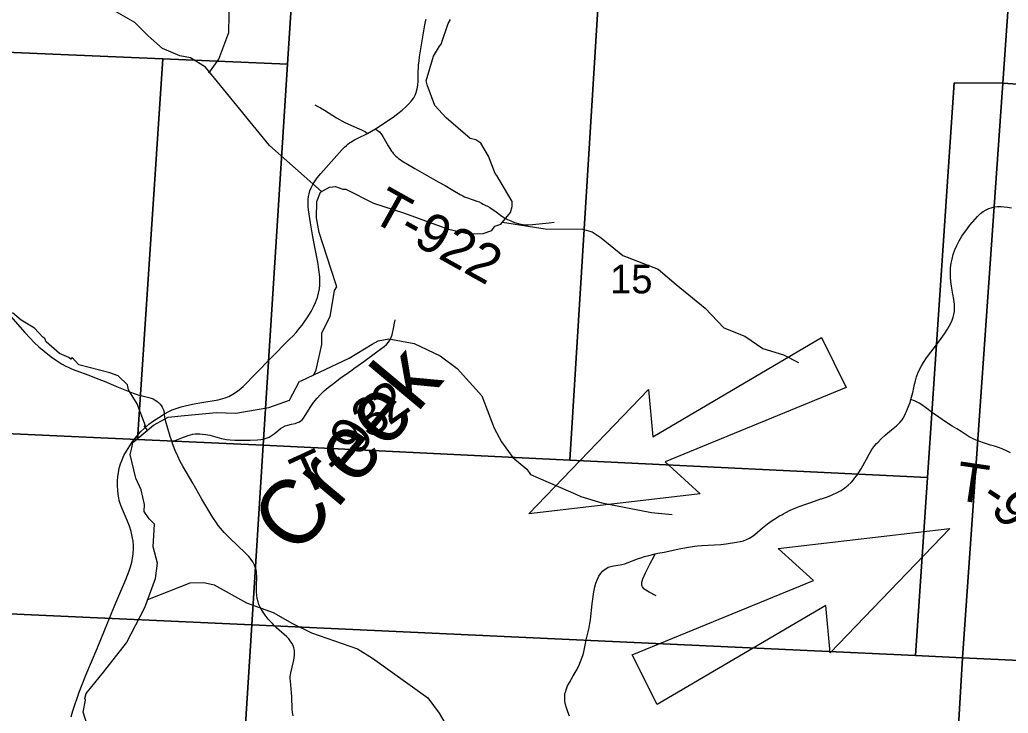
# Model space of a CAD drawing. Extents: x 396.2 to 468.4, y 232.6 to 279.1.
# Drawn here: x 417.748 to 419.195, y 266.126 to 267.141 of the extents above; entities that cross this region are included whole.
import ezdxf

# ---------------------------------------------------------------- set-up
doc = ezdxf.new("R2010")
doc.units = 0
for name, color, linetype in [('GM_X_County_Road', 7, 'Continuous'), ('GM_X_Minor_River', 7, 'Continuous'), ('GM_X_Minor_River_Text', 7, 'Continuous'), ('GM_X_Section', 7, 'Continuous'), ('GM_X_Section_Text', 7, 'Continuous'), ('GM_X_State_Route', 7, 'Continuous'), ('GM_X_Township_Road', 7, 'Continuous'), ('GM_X_Township_Road_Text', 7, 'Continuous'), ('TX_P_1', 7, 'Continuous')]:
    doc.layers.add(name, color=color, linetype=linetype)

msp = doc.modelspace()

# ---------------------------------------------------------------- linework, layer by layer
at = {"layer": 'GM_X_County_Road'}
for points in [[(418.5527, 266.1216), (418.5502, 266.1279), (418.5482, 266.1337), (418.547, 266.1385), (418.5462, 266.1434), (418.5459, 266.1483), (418.546, 266.1519), (418.5462, 266.1544), (418.5468, 266.1568), (418.5482, 266.1614), (418.55, 266.166), (418.5526, 266.1709), (418.5583, 266.1803), (418.5627, 266.1878), (418.5664, 266.195), (418.5691, 266.2014), (418.5722, 266.2102), (418.5736, 266.2156), (418.5768, 266.2302), (418.5774, 266.2332), (418.5802, 266.2447), (418.5817, 266.2514), (418.5824, 266.2569), (418.5834, 266.2627), (418.5858, 266.2859), (418.5882, 266.3035), (418.5899, 266.3108), (418.5914, 266.3164), (418.5937, 266.322), (418.5959, 266.3263), (418.5983, 266.3298), (418.6013, 266.3336), (418.6049, 266.3368), (418.6075, 266.3383), (418.6096, 266.3394), (418.6131, 266.3406), (418.6172, 266.3416), (418.627, 266.343), (418.6295, 266.3436), (418.6336, 266.3446), (418.6372, 266.3458), (418.6525, 266.3516), (418.6574, 266.3533), (418.6627, 266.355), (418.669, 266.3566), (418.6784, 266.3589), (418.6823, 266.3599), (418.6913, 266.3617), (418.716, 266.3668), (418.7299, 266.3694), (418.736, 266.3705), (418.7403, 266.371), (418.7464, 266.3715), (418.765, 266.3723), (418.7744, 266.3729), (418.7824, 266.3738), (418.7879, 266.3746), (418.7917, 266.3751), (418.7973, 266.376), (418.8029, 266.377), (418.8077, 266.3783), (418.8118, 266.3799), (418.8163, 266.3821), (418.8201, 266.3844), (418.8241, 266.3875), (418.8353, 266.3972), (418.8426, 266.4029), (418.8496, 266.4079), (418.8522, 266.4095), (418.8604, 266.4146), (418.8636, 266.4164), (418.8663, 266.4178), (418.8695, 266.4195), (418.8761, 266.4228), (418.8869, 266.4274), (418.8974, 266.4314), (418.9061, 266.4344), (418.9209, 266.4394), (418.922, 266.4397), (418.9291, 266.4422), (418.9355, 266.4447), (418.9383, 266.4459), (418.9446, 266.4487), (418.9505, 266.452), (418.9562, 266.4559), (418.9611, 266.4598), (418.9652, 266.4637), (418.9685, 266.4674), (418.9709, 266.4703), (418.9739, 266.4743), (418.9767, 266.4784), (418.98, 266.4837), (418.9876, 266.4979), (418.9915, 266.505), (418.9958, 266.5117), (419.0002, 266.5177), (419.0025, 266.5205), (419.0047, 266.5228), (419.009, 266.5273), (419.0158, 266.5335), (419.0243, 266.5408), (419.0316, 266.5467), (419.0366, 266.5513), (419.0399, 266.5551), (419.0417, 266.5577), (419.0435, 266.561), (419.0451, 266.5644), (419.0461, 266.5667), (419.0489, 266.5737), (419.0515, 266.5807), (419.0528, 266.5849), (419.0539, 266.5885), (419.0554, 266.5951), (419.057, 266.6022), (419.0582, 266.6076), (419.0594, 266.6124), (419.0611, 266.6184), (419.0629, 266.6236), (419.0648, 266.6282), (419.0676, 266.6336), (419.0711, 266.6394), (419.0756, 266.646), (419.082, 266.6543), (419.0888, 266.663), (419.0973, 266.6743), (419.1022, 266.6814), (419.1063, 266.6882), (419.1112, 266.6968), (419.1133, 266.7013), (419.1148, 266.7054), (419.1159, 266.7097), (419.1165, 266.714), (419.1168, 266.7191), (419.1165, 266.7247), (419.1157, 266.7315), (419.1143, 266.7395), (419.1122, 266.751), (419.1112, 266.7576), (419.1107, 266.7643), (419.1106, 266.7711), (419.111, 266.7778), (419.1119, 266.7845), (419.1131, 266.7906), (419.1149, 266.7971), (419.1173, 266.804), (419.1202, 266.8107), (419.1235, 266.8172), (419.1276, 266.824), (419.1313, 266.8296), (419.1346, 266.8341), (419.1368, 266.8371), (419.139, 266.8401), (419.1425, 266.8443), (419.1433, 266.8453), (419.1505, 266.853), (419.1549, 266.8573), (419.1588, 266.8603), (419.163, 266.8629), (419.1668, 266.8647), (419.1703, 266.8659), (419.1745, 266.8669), (419.1794, 266.8675), (419.1849, 266.8675), (419.1896, 266.8673), (419.1941, 266.8667), (419.2001, 266.8655)], [(417.7309, 266.7109), (417.7552, 266.6829), (417.7628, 266.6747), (417.769, 266.6685), (417.7758, 266.6621), (417.7835, 266.6557), (417.7938, 266.6477), (417.8014, 266.6422), (417.8088, 266.6375), (417.8153, 266.6338), (417.8186, 266.6322), (417.8223, 266.6306), (417.826, 266.629), (417.83, 266.6275), (417.849, 266.6206), (417.8597, 266.6165), (417.8714, 266.6118), (417.8919, 266.6032), (417.9136, 266.5945), (417.9198, 266.5924), (417.9223, 266.5916), (417.925, 266.5908), (417.9367, 266.5878), (417.9399, 266.5869), (417.943, 266.5858), (417.946, 266.5843), (417.9486, 266.5826), (417.951, 266.5806), (417.9532, 266.5784), (417.955, 266.5762), (417.9564, 266.574), (417.9574, 266.572), (417.9582, 266.5699), (417.9589, 266.5674), (417.9595, 266.5639)]]:
    msp.add_lwpolyline(points, dxfattribs=at)
at = {"layer": 'GM_X_Minor_River'}
for points in [[(418.0247, 267.063), (418.0393, 267.0832), (418.0539, 267.1224), (418.0565, 267.2496), (418.0586, 267.2891), (418.0637, 267.3142), (418.0895, 267.3758), (418.087, 267.4149), (418.0743, 267.4536), (418.0517, 267.4846), (418.0368, 267.5008), (418.0029, 267.5261), (417.8951, 267.5897), (417.8528, 267.6096), (417.7429, 267.6572), (417.6555, 267.7262), (417.6395, 267.7364), (417.5605, 267.7587), (417.5445, 267.7666), (417.5128, 267.7907)], [(418.1897, 266.8898), (418.1136, 266.957), (418.0371, 267.0502), (418.0196, 267.0716), (417.9977, 267.0852), (417.9823, 267.0884), (417.9566, 267.0991), (417.9356, 267.1176), (417.9161, 267.1368), (417.889, 267.1525)], [(418.3649, 267.1053), (418.3753, 267.1355), (418.3787, 267.1416)], [(418.1425, 266.584), (418.1576, 266.6117), (418.1599, 266.6125), (418.1784, 266.6212), (418.1818, 266.6285), (418.1901, 266.6657), (418.1901, 266.6825), (418.2025, 266.7064), (418.204, 266.7178), (418.2086, 266.7448), (418.2119, 266.7502), (418.2036, 266.7752), (418.1862, 266.8295), (418.1824, 266.8512), (418.1827, 266.8751), (418.188, 266.8888), (418.2012, 266.8961), (418.2103, 266.8969), (418.2209, 266.8931), (418.225, 266.8931), (418.2659, 266.8723), (418.3098, 266.8583), (418.3756, 266.8342), (418.4054, 266.8278), (418.4266, 266.8282), (418.4391, 266.8324), (418.4436, 266.8389), (418.4523, 266.8416), (418.4666, 266.8587), (418.4689, 266.8675), (418.4689, 266.8751), (418.4462, 266.913), (418.4439, 266.916), (418.4344, 266.9415), (418.4231, 266.9601), (418.4155, 266.9654), (418.4072, 266.9673), (418.372, 266.9976), (418.3554, 267.0154), (418.3444, 267.0458), (418.3428, 267.0515), (418.3534, 267.0876), (418.3625, 267.1025), (418.3649, 267.1053)], [(418.4548, 266.8446), (418.517, 266.8349), (418.5718, 266.8346), (418.5861, 266.8304), (418.599, 266.8216), (418.6311, 266.7959), (418.6827, 266.7757), (418.7092, 266.7532), (418.7516, 266.7188), (418.7787, 266.6898), (418.8094, 266.6778), (418.836, 266.6595), (418.8663, 266.6502), (418.8883, 266.6392)], [(417.935, 266.5403), (417.9298, 266.5465), (417.932, 266.5465), (417.9195, 266.5788), (417.907, 266.5993), (417.9055, 266.6065), (417.8919, 266.6197), (417.8798, 266.6239), (417.834, 266.6359), (417.8242, 266.6465), (417.8223, 266.6443), (417.8197, 266.6465), (417.8061, 266.6526), (417.7864, 266.6693), (417.7845, 266.6746), (417.7815, 266.6761), (417.7694, 266.6893), (417.7497, 266.7011), (417.7372, 266.7117)], [(418.1784, 266.6212), (418.2301, 266.6458), (418.2639, 266.666), (418.2724, 266.671), (418.288, 266.6739), (418.3252, 266.6671), (418.3636, 266.6491), (418.3884, 266.6305), (418.4246, 266.5902), (418.4424, 266.5433), (418.4531, 266.5233), (418.4698, 266.5), (418.4905, 266.483), (418.4955, 266.4752), (418.5619, 266.4465), (418.5694, 266.4429), (418.6001, 266.4339), (418.673, 266.4198), (418.7032, 266.4169)], [(417.9649, 266.5591), (417.9891, 266.5615), (418.036, 266.5661), (418.0639, 266.5651), (418.1123, 266.5732), (418.1425, 266.584)], [(417.847, 266.1073), (417.8406, 266.1274), (417.8439, 266.1449), (417.8432, 266.1472), (417.8451, 266.1544), (417.8704, 266.186), (417.904, 266.2287), (417.9308, 266.2805), (417.9466, 266.3231), (417.9496, 266.3455), (417.9432, 266.3694), (417.945, 266.4025), (417.9371, 266.4101), (417.9299, 266.4211), (417.9306, 266.4313), (417.9257, 266.453), (417.9177, 266.4697), (417.917, 266.4716), (417.9094, 266.5043), (417.912, 266.5145), (417.9132, 266.5221), (417.9434, 266.5473), (417.9649, 266.5591)], [(417.9351, 266.2922), (417.9971, 266.3168), (418.0171, 266.3173), (418.0325, 266.3137), (418.0797, 266.2872), (418.119, 266.2734), (418.1472, 266.2573), (418.1748, 266.2435), (418.2425, 266.2198), (418.2643, 266.2062), (418.3454, 266.1481), (418.3621, 266.1256), (418.3689, 266.114), (418.3758, 266.091), (418.4062, 266.0361), (418.4113, 266.0302), (418.4255, 266.0108), (418.4428, 265.9947)]]:
    msp.add_lwpolyline(points, dxfattribs=at)
at = {"layer": 'GM_X_Section'}
for points in [[(418.1569, 267.3442), (418.1567, 267.3407), (418.1396, 267.0762), (417.9571, 267.084), (417.1751, 267.1172), (417.1057, 267.1188), (417.1209, 267.3615)], [(418.604, 267.3144), (418.5535, 266.4964), (418.1044, 266.5181), (418.1396, 267.0762), (418.1567, 267.3407)], [(419.2039, 267.286), (419.1873, 267.0483), (419.1161, 267.0489), (419.0771, 266.471), (418.5535, 266.4964), (418.604, 267.3144)], [(420.2356, 267.2112), (420.2353, 267.206), (420.221, 266.9787), (419.6647, 267.0162), (419.1873, 267.0483), (419.2039, 267.286)], [(417.9571, 267.084), (417.92, 266.5265), (417.1369, 266.562), (417.1751, 267.1172)], [(418.1396, 267.0762), (418.1044, 266.5181), (417.92, 266.5265), (417.9571, 267.084)], [(419.1873, 267.0483), (419.1285, 266.207), (419.0595, 266.2102), (419.0771, 266.471), (419.1161, 267.0489)], [(419.6647, 267.0162), (419.6185, 266.1841), (419.1285, 266.207), (419.1873, 267.0483)], [(417.1369, 266.562), (417.92, 266.5265), (418.1044, 266.5181), (418.0878, 266.2553), (417.1188, 266.2992)], [(418.1044, 266.5181), (418.5535, 266.4964), (419.0771, 266.471), (419.0595, 266.2102), (418.0878, 266.2553)], [(417.1188, 266.2992), (418.0878, 266.2553), (418.0756, 266.0632), (417.0456, 266.113), (417.0573, 266.3036)], [(419.0595, 266.2102), (419.1285, 266.207), (419.1169, 266.0156), (418.0756, 266.0632), (418.0878, 266.2553)]]:
    msp.add_lwpolyline(points, close=True, dxfattribs=at)
msp.add_lwpolyline([(419.8058, 265.0737), (419.0623, 265.1301), (419.0905, 265.5773), (419.1169, 266.0156), (419.1285, 266.207), (419.6185, 266.1841)], dxfattribs=at)
at = {"layer": 'GM_X_State_Route'}
for points in [[(418.0142, 266.5805), (418.0382, 266.5846), (418.0449, 266.5863), (418.0485, 266.5875), (418.0537, 266.5895), (418.0599, 266.5927), (418.0652, 266.5962), (418.0691, 266.5993), (418.0747, 266.6043), (418.1142, 266.6444), (418.1429, 266.6732), (418.1479, 266.6783), (418.1524, 266.6831), (418.158, 266.6898), (418.1612, 266.694), (418.1643, 266.6983), (418.1696, 266.7061), (418.1745, 266.7141), (418.1781, 266.7207), (418.181, 266.7269), (418.1825, 266.7311), (418.1837, 266.7346), (418.1853, 266.7407), (418.1865, 266.7469), (418.1871, 266.7525), (418.1873, 266.7581), (418.187, 266.7644), (418.1858, 266.7756), (418.1844, 266.786), (418.1819, 266.7982), (418.1771, 266.8231), (418.1733, 266.8438), (418.1723, 266.8501), (418.1713, 266.8565), (418.1706, 266.8627), (418.1703, 266.8675), (418.17, 266.8731), (418.1701, 266.8779), (418.1705, 266.8821), (418.1713, 266.886), (418.1727, 266.8905), (418.1746, 266.895), (418.1768, 266.8996), (418.1794, 266.9039), (418.1833, 266.9094), (418.1887, 266.9161), (418.2161, 266.9469), (418.2198, 266.9509), (418.2233, 266.9544), (418.226, 266.9568), (418.2284, 266.9588), (418.2308, 266.9606), (418.2334, 266.9625), (418.2355, 266.9638), (418.2377, 266.9651), (418.2401, 266.9664), (418.2427, 266.9677), (418.2568, 266.9747), (418.2686, 266.9812), (418.2944, 266.9982), (418.3016, 267.0036), (418.3076, 267.0084), (418.313, 267.0133), (418.3177, 267.0181), (418.3213, 267.0223), (418.3246, 267.0269), (418.3266, 267.0308), (418.3281, 267.0343), (418.3298, 267.0397), (418.3306, 267.0453), (418.331, 267.0509), (418.3314, 267.0658), (418.3316, 267.0701), (418.3318, 267.0744), (418.3325, 267.0811), (418.3332, 267.0866), (418.3409, 267.1338), (418.3418, 267.1386), (418.3427, 267.142)], [(417.9595, 266.5639), (417.9661, 266.5676), (417.9711, 266.57), (417.9769, 266.5721), (417.984, 266.5742), (417.9918, 266.5761), (418.0033, 266.5786), (418.0142, 266.5805)], [(417.8229, 266.1205), (417.8255, 266.1294), (417.8348, 266.1565), (417.8444, 266.1814), (417.8612, 266.2207), (417.8871, 266.2841), (417.903, 266.3214), (417.9057, 266.3281), (417.908, 266.3343), (417.91, 266.3403), (417.9118, 266.347), (417.9129, 266.3525), (417.9138, 266.3593), (417.9142, 266.3662), (417.9142, 266.3706), (417.9136, 266.3775), (417.9125, 266.3843), (417.9107, 266.3916), (417.9082, 266.3994), (417.9053, 266.407), (417.8981, 266.4241), (417.8963, 266.4288), (417.8947, 266.433), (417.8934, 266.4372), (417.8926, 266.441), (417.8919, 266.446), (417.8912, 266.4521), (417.8908, 266.4589), (417.8908, 266.4657), (417.8913, 266.4724), (417.8921, 266.4779), (417.8935, 266.4845), (417.8954, 266.491), (417.8976, 266.4967), (417.9003, 266.5029), (417.9038, 266.5094), (417.9087, 266.5173), (417.9134, 266.524), (417.9191, 266.5313), (417.9247, 266.5376), (417.9308, 266.5435), (417.9367, 266.5487), (417.9434, 266.5537), (417.9512, 266.5589), (417.9595, 266.5639)], [(418.0276, 266.4171), (418.0145, 266.4389), (418.001, 266.4624), (417.9864, 266.4876), (417.9828, 266.4941), (417.979, 266.5019), (417.9753, 266.5104), (417.9714, 266.5208), (417.9707, 266.523), (417.9682, 266.5308), (417.9646, 266.5428), (417.9613, 266.5544), (417.9606, 266.557), (417.9601, 266.5593), (417.9595, 266.5639)], [(418.148, 266.1218), (418.1473, 266.1266), (418.1468, 266.1315), (418.146, 266.1497), (418.1441, 266.1734), (418.1439, 266.1762), (418.1439, 266.1791), (418.1442, 266.1818), (418.1447, 266.1848), (418.1486, 266.2017), (418.1494, 266.2062), (418.1499, 266.2106), (418.1501, 266.2142), (418.1499, 266.2174), (418.1491, 266.2213), (418.148, 266.2247), (418.1463, 266.2281), (418.1439, 266.2318), (418.1416, 266.2347), (418.139, 266.2374), (418.1351, 266.2411), (418.1239, 266.251), (418.1205, 266.254), (418.1172, 266.2574), (418.1143, 266.2604), (418.1117, 266.2635), (418.1072, 266.2693), (418.103, 266.2754), (418.0998, 266.2808), (418.098, 266.2848), (418.0967, 266.2889), (418.0956, 266.2935), (418.0949, 266.2986), (418.0945, 266.3035), (418.0945, 266.3081), (418.0945, 266.3121), (418.0948, 266.3264), (418.0946, 266.3297), (418.0943, 266.3334), (418.0936, 266.3365), (418.0925, 266.3397), (418.0913, 266.3427), (418.0889, 266.3472), (418.0864, 266.3509), (418.083, 266.3551), (418.0803, 266.3581), (418.0779, 266.3604), (418.0558, 266.3814), (418.0469, 266.3905), (418.0416, 266.3965), (418.0382, 266.4006), (418.0356, 266.4043), (418.0306, 266.4121), (418.0276, 266.4171)]]:
    msp.add_lwpolyline(points, dxfattribs=at)
at = {"layer": 'GM_X_Township_Road'}
for points in [[(418.1799, 267.0163), (418.1844, 267.014), (418.1883, 267.0119), (418.1942, 267.0085), (418.2115, 266.9974), (418.2239, 266.9908), (418.2333, 266.986), (418.248, 266.9799), (418.2499, 266.9791), (418.252, 266.978), (418.2538, 266.9769), (418.2568, 266.9747)], [(418.2686, 266.9812), (418.2721, 266.9786), (418.2743, 266.9768), (418.2755, 266.9756), (418.2767, 266.9743), (418.2779, 266.9727), (418.2794, 266.9701), (418.287, 266.9565), (418.2896, 266.9523), (418.291, 266.9501), (418.2923, 266.9484), (418.2934, 266.947), (418.2951, 266.9449), (418.2969, 266.9429), (418.2985, 266.9413), (418.3005, 266.9396), (418.3025, 266.938), (418.3047, 266.9364), (418.3074, 266.9346), (418.3265, 266.923), (418.3605, 266.9037), (418.3709, 266.8984), (418.3819, 266.8916), (418.3927, 266.8851), (418.3946, 266.884), (418.3966, 266.883), (418.399, 266.882), (418.413, 266.8769), (418.4172, 266.8754), (418.4204, 266.8742), (418.424, 266.8725), (418.4266, 266.8712), (418.4295, 266.8697), (418.4326, 266.868), (418.4359, 266.866), (418.4394, 266.8638), (418.4432, 266.8611), (418.4538, 266.8536), (418.4578, 266.8511), (418.4622, 266.8487), (418.4669, 266.8465), (418.4722, 266.8444), (418.4776, 266.8428), (418.4818, 266.8416), (418.4849, 266.8412), (418.4878, 266.8409), (418.4923, 266.8409), (418.4984, 266.8412), (418.5131, 266.8427), (418.5231, 266.8438), (418.5303, 266.8445)], [(417.9707, 266.523), (417.9752, 266.5249), (417.9848, 266.529), (417.9942, 266.5325), (417.9975, 266.5335), (418.0011, 266.5343), (418.0045, 266.5348), (418.0078, 266.535), (418.0112, 266.5348), (418.0154, 266.5345), (418.0201, 266.5339), (418.0262, 266.5326), (418.043, 266.5281), (418.0503, 266.5267), (418.0558, 266.5259), (418.0625, 266.5255), (418.07, 266.5253), (418.0849, 266.5255), (418.096, 266.5258), (418.1009, 266.5263), (418.1045, 266.527), (418.1087, 266.5283), (418.1128, 266.53), (418.1158, 266.5318), (418.1203, 266.535), (418.1255, 266.5394), (418.1295, 266.5424), (418.1332, 266.5447), (418.1366, 266.5464), (418.1401, 266.5476), (418.1456, 266.5489), (418.151, 266.5501), (418.1545, 266.5512), (418.1572, 266.5525), (418.1593, 266.5538), (418.1611, 266.5553), (418.1631, 266.5576), (418.1659, 266.5616), (418.174, 266.5749), (418.178, 266.5805), (418.1831, 266.5868), (418.1881, 266.5923), (418.1935, 266.5976), (418.1992, 266.6024), (418.2089, 266.6101), (418.2168, 266.6162), (418.229, 266.6247), (418.2341, 266.6282), (418.2376, 266.6307), (418.2412, 266.6332), (418.2432, 266.6346), (418.2517, 266.6409), (418.2707, 266.6548), (418.2812, 266.6625), (418.285, 266.6657), (418.2879, 266.6689), (418.2898, 266.6719), (418.2911, 266.6747), (418.2929, 266.6799), (418.2955, 266.6914), (418.2967, 266.6967), (418.2976, 266.7019)], [(419.1986, 266.5069), (419.1937, 266.5095), (419.1865, 266.5128), (419.1813, 266.5149), (419.1754, 266.5167), (419.1695, 266.5183), (419.1589, 266.5218), (419.1537, 266.5235), (419.1485, 266.5255), (419.143, 266.5279), (419.1383, 266.5304), (419.1323, 266.5342), (419.1263, 266.538), (419.1201, 266.5419), (419.1133, 266.5462), (419.1034, 266.5525), (419.0936, 266.5591), (419.0845, 266.5656), (419.074, 266.5733), (419.069, 266.577), (419.0649, 266.5798), (419.061, 266.5817), (419.0582, 266.5829), (419.0528, 266.5849)], [(418.6796, 266.2977), (418.6693, 266.3032), (418.6647, 266.3058), (418.6631, 266.3068), (418.6616, 266.3081), (418.6606, 266.3094), (418.6597, 266.3107), (418.6592, 266.3118), (418.6588, 266.313), (418.6586, 266.3145), (418.6586, 266.3158), (418.6587, 266.3175), (418.6591, 266.3193), (418.6602, 266.3227), (418.6641, 266.3311), (418.6706, 266.344), (418.6768, 266.3559), (418.6784, 266.3589)]]:
    msp.add_lwpolyline(points, dxfattribs=at)
at = {"layer": 'TX_P_1'}
for p, q in [((418.6748, 266.5306), (418.922, 266.6756)), ((418.922, 266.6756), (418.9581, 266.6025)), ((418.4933, 266.4179), (418.6687, 266.5999)), ((418.6687, 266.5999), (418.6748, 266.5306)), ((418.9581, 266.6025), (418.693, 266.494)), ((418.693, 266.494), (418.7444, 266.4469)), ((418.7444, 266.4469), (418.4933, 266.4179)), ((418.8584, 266.367), (419.1098, 266.3962)), ((419.1098, 266.3962), (418.9344, 266.2143)), ((418.91, 266.3203), (418.8584, 266.367)), ((418.6448, 266.2112), (418.91, 266.3203)), ((418.9283, 266.2834), (418.681, 266.1385)), ((418.9344, 266.2143), (418.9283, 266.2834)), ((418.681, 266.1385), (418.6448, 266.2112))]:
    msp.add_line(p, q, dxfattribs=at)

# ---------------------------------------------------------------- texts
at = {"layer": 'GM_X_Minor_River_Text'}
msp.add_text('Creek', height=0.0947, rotation=50.1344, dxfattribs=at).set_placement((418.1534, 266.3535))
at = {"layer": 'GM_X_Section_Text'}
msp.add_text('15', height=0.04186, rotation=0, dxfattribs=at).set_placement((418.6121, 266.7404))
at = {"layer": 'GM_X_Township_Road_Text'}
for s, height, rotation, p in [('T-922', 0.05682, 330.8119, (418.2593, 266.8484)), ('2', 0.0568, 35.3991, (418.2886, 266.5461)), ('3', 0.0568, 36.3172, (418.2606, 266.5255)), ('9', 0.0568, 58.8682, (418.2464, 266.4999)), ('T', 0.0568, 24.7018, (418.1622, 266.4437)), ('-', 0.0568, 37.6277, (418.2127, 266.4686)), ('T', 0.0568, 351.5826, (419.1161, 266.4384)), ('-', 0.0568, 326.5903, (419.1521, 266.4345)), ('9', 0.0568, 308.4209, (419.1681, 266.4248))]:
    msp.add_text(s, height=height, rotation=rotation, dxfattribs=at).set_placement(p)

doc.saveas('drawing.dxf')
